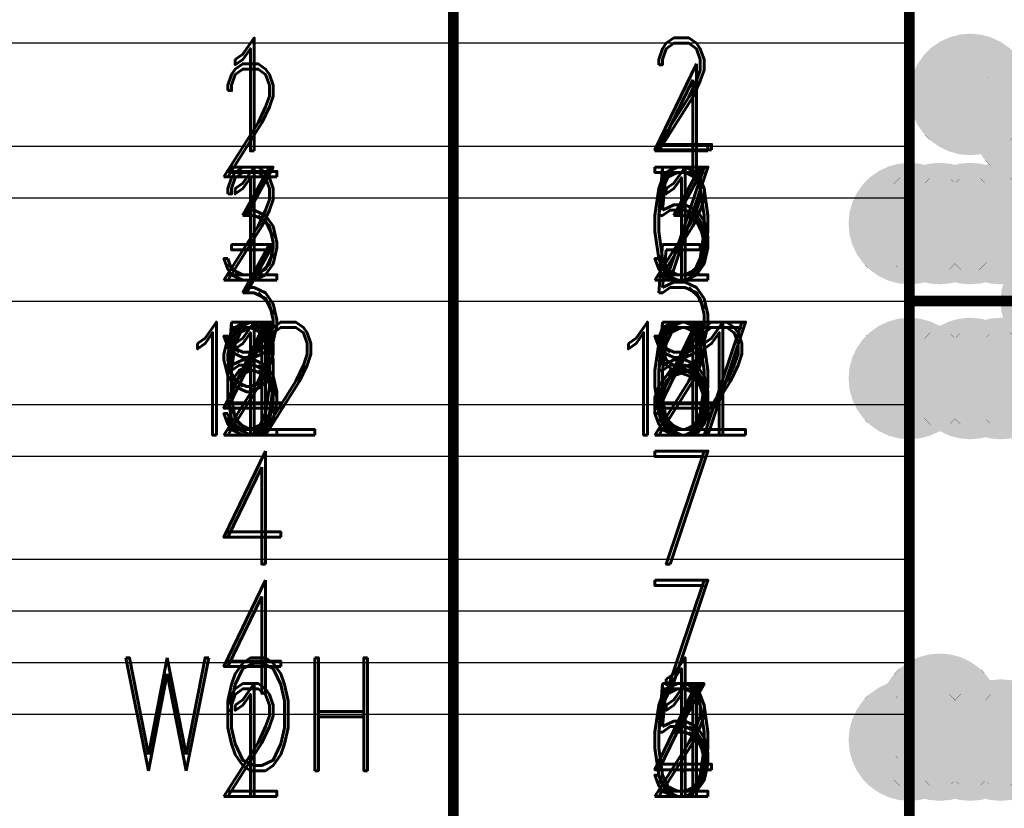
# Model space of a CAD drawing. Extents: x -2 to 113, y -136 to 16.
# Tile 396 of 541: x 73.53 to 83.05, y -55.55 to -47.91. Entities that reach past the tile are written whole.
import ezdxf
from ezdxf.enums import TextEntityAlignment as Align

# ---------------------------------------------------------------- set-up
doc = ezdxf.new("R2010")
doc.units = 0
doc.header["$MEASUREMENT"] = 0
doc.linetypes.add('SOLID', pattern=[0])
doc.layers.get('0').update_dxf_attribs({"linetype": 'SOLID'})
for name, color, linetype in [('1', 7, 'SOLID'), ('10', 7, 'SOLID'), ('11', 7, 'SOLID'), ('12', 7, 'SOLID'), ('13', 7, 'SOLID'), ('14', 7, 'SOLID'), ('15', 7, 'SOLID'), ('16', 7, 'SOLID'), ('17', 7, 'SOLID'), ('18', 7, 'SOLID'), ('19', 7, 'SOLID'), ('2', 7, 'SOLID'), ('20', 7, 'SOLID'), ('21', 7, 'SOLID'), ('22', 7, 'SOLID'), ('23', 7, 'SOLID'), ('24', 7, 'SOLID'), ('25', 7, 'SOLID'), ('26', 7, 'SOLID'), ('27', 7, 'SOLID'), ('28', 7, 'SOLID'), ('29', 7, 'SOLID'), ('3', 7, 'SOLID'), ('30', 7, 'SOLID'), ('31', 7, 'SOLID'), ('32', 7, 'SOLID'), ('33', 7, 'SOLID'), ('34', 7, 'SOLID'), ('35', 7, 'SOLID'), ('36', 7, 'SOLID'), ('37', 7, 'SOLID'), ('38', 7, 'SOLID'), ('39', 7, 'SOLID'), ('4', 7, 'SOLID'), ('40', 7, 'SOLID'), ('41', 7, 'SOLID'), ('42', 7, 'SOLID'), ('43', 7, 'SOLID'), ('44', 7, 'SOLID'), ('45', 7, 'SOLID'), ('46', 7, 'SOLID'), ('47', 7, 'SOLID'), ('48', 7, 'SOLID'), ('49', 7, 'SOLID'), ('5', 7, 'SOLID'), ('50', 7, 'SOLID'), ('51', 7, 'SOLID'), ('52', 7, 'SOLID'), ('53', 7, 'SOLID'), ('54', 7, 'SOLID'), ('55', 7, 'SOLID'), ('56', 7, 'SOLID'), ('57', 7, 'SOLID'), ('58', 7, 'SOLID'), ('59', 7, 'SOLID'), ('6', 7, 'SOLID'), ('60', 7, 'SOLID'), ('61', 7, 'SOLID'), ('62', 7, 'SOLID'), ('63', 7, 'SOLID'), ('64', 7, 'SOLID'), ('65', 7, 'SOLID'), ('66', 7, 'SOLID'), ('67', 7, 'SOLID'), ('68', 7, 'SOLID'), ('7', 7, 'SOLID'), ('8', 7, 'SOLID'), ('9', 7, 'SOLID')]:
    doc.layers.add(name, color=color, linetype=linetype)
doc.styles.add('ROMAND', font='romand', dxfattribs={"height": 1})

# ---------------------------------------------------------------- blocks, each defined once
blk = doc.blocks.new('DMK_1')
at = {"color": 7}
for points in [[(-8.7, 49.25), (-25, 43.3), (-8.7, 49.25), (-43.3, 25)], [(25, 43.3), (-8.7, 49.25), (25, 43.3), (-43.3, 25)], [(-8.7, 49.25), (-17.1, 47), (-8.7, 49.25), (-25, 43.3)], [(8.7, 49.25), (0, 50), (8.7, 49.25), (-8.7, 49.25)], [(25, 43.3), (8.7, 49.25), (25, 43.3), (-8.7, 49.25)], [(25, 43.3), (17.1, 47), (25, 43.3), (8.7, 49.25)], [(-25, 43.3), (-38.3, 32.15), (-25, 43.3), (-43.3, 25)], [(25, -43.3), (25, 43.3), (25, -43.3), (-43.3, 25)], [(-25, 43.3), (-32.15, 38.3), (-25, 43.3), (-38.3, 32.15)], [(43.3, 25), (32.15, 38.3), (43.3, 25), (25, 43.3)], [(49.25, 8.7), (43.3, 25), (49.25, 8.7), (25, 43.3)], [(25, -43.3), (49.25, 8.7), (25, -43.3), (25, 43.3)], [(-32.15, 38.3), (-35.35, 35.35), (-32.15, 38.3), (-38.3, 32.15)], [(38.3, 32.15), (35.35, 35.35), (38.3, 32.15), (32.15, 38.3)], [(43.3, 25), (38.3, 32.15), (43.3, 25), (32.15, 38.3)], [(-43.3, 25), (-47, 17.1), (-43.3, 25), (-49.25, 8.7)], [(-43.3, 25), (-49.25, 8.7), (-43.3, 25), (-49.25, -8.7)], [(-43.3, 25), (-49.25, -8.7), (-43.3, 25), (-25, -43.3)], [(-25, -43.3), (25, -43.3), (-25, -43.3), (-43.3, 25)], [(49.25, 8.7), (47, 17.1), (49.25, 8.7), (43.3, 25)], [(-49.25, 8.7), (-50, 0), (-49.25, 8.7), (-49.25, -8.7)], [(25, -43.3), (43.3, -25), (25, -43.3), (49.25, 8.7)], [(43.3, -25), (49.25, -8.7), (43.3, -25), (49.25, 8.7)], [(49.25, -8.7), (50, 0), (49.25, -8.7), (49.25, 8.7)], [(-49.25, -8.7), (-47, -17.1), (-49.25, -8.7), (-43.3, -25)], [(-49.25, -8.7), (-43.3, -25), (-49.25, -8.7), (-25, -43.3)], [(43.3, -25), (47, -17.1), (43.3, -25), (49.25, -8.7)], [(-43.3, -25), (-38.3, -32.15), (-43.3, -25), (-32.15, -38.3)], [(-43.3, -25), (-32.15, -38.3), (-43.3, -25), (-25, -43.3)], [(-38.3, -32.15), (-35.35, -35.35), (-38.3, -32.15), (-32.15, -38.3)], [(25, -43.3), (38.3, -32.15), (25, -43.3), (43.3, -25)], [(25, -43.3), (32.15, -38.3), (25, -43.3), (38.3, -32.15)], [(32.15, -38.3), (35.35, -35.35), (32.15, -38.3), (38.3, -32.15)], [(-25, -43.3), (-17.1, -47), (-25, -43.3), (-8.7, -49.25)], [(-25, -43.3), (-8.7, -49.25), (-25, -43.3), (25, -43.3)], [(-8.7, -49.25), (8.7, -49.25), (-8.7, -49.25), (25, -43.3)], [(8.7, -49.25), (17.1, -47), (8.7, -49.25), (25, -43.3)], [(-8.7, -49.25), (0, -50), (-8.7, -49.25), (8.7, -49.25)]]:
    blk.add_solid(points, dxfattribs=at)

msp = doc.modelspace()

# ---------------------------------------------------------------- linework, layer by layer
at = {"color": 7, "linetype": 'SOLID', "const_width": 0.1029}
for points in [[(77.7237, -13.1385), (77.7237, -125.6385)], [(82.1354, -13.1385), (82.1354, -125.6385)], [(82.1354, -50.6385), (111.5472, -50.6385)]]:
    msp.add_lwpolyline(points, dxfattribs=at)
at = {"color": 7, "linetype": 'SOLID'}
for points in [[(60.0766, -50.6385), (82.1354, -50.6385)], [(60.0766, -52.1385), (82.1354, -52.1385)]]:
    msp.add_lwpolyline(points, dxfattribs=at)
at = {"layer": '1', "color": 7, "linetype": 'SOLID', "const_width": 0.1029}
for points in [[(77.7237, -13.1385), (77.7237, -125.6385)], [(82.1354, -13.1385), (82.1354, -125.6385)], [(82.1354, -50.6385), (111.5472, -50.6385)]]:
    msp.add_lwpolyline(points, dxfattribs=at)
at = {"layer": '1', "color": 7, "linetype": 'SOLID'}
for points in [[(60.0766, -50.6385), (82.1354, -50.6385)], [(60.0766, -52.1385), (82.1354, -52.1385)]]:
    msp.add_lwpolyline(points, dxfattribs=at)
at = {"layer": '10', "color": 7, "linetype": 'SOLID', "const_width": 0.1029}
for points in [[(77.7237, -13.1385), (77.7237, -125.6385)], [(82.1354, -13.1385), (82.1354, -125.6385)], [(82.1354, -50.6385), (111.5472, -50.6385)]]:
    msp.add_lwpolyline(points, dxfattribs=at)
at = {"layer": '10', "color": 7, "linetype": 'SOLID'}
for points in [[(60.0766, -50.6385), (82.1354, -50.6385)], [(60.0766, -52.1385), (82.1354, -52.1385)]]:
    msp.add_lwpolyline(points, dxfattribs=at)
at = {"layer": '11', "color": 7, "linetype": 'SOLID', "const_width": 0.1029}
for points in [[(77.7237, -13.1385), (77.7237, -125.6385)], [(82.1354, -13.1385), (82.1354, -125.6385)], [(82.1354, -50.6385), (111.5472, -50.6385)]]:
    msp.add_lwpolyline(points, dxfattribs=at)
at = {"layer": '12', "color": 7, "linetype": 'SOLID', "const_width": 0.1029}
for points in [[(77.7237, -13.1385), (77.7237, -125.6385)], [(82.1354, -13.1385), (82.1354, -125.6385)], [(82.1354, -50.6385), (111.5472, -50.6385)]]:
    msp.add_lwpolyline(points, dxfattribs=at)
at = {"layer": '12', "color": 7, "linetype": 'SOLID'}
for points in [[(60.0766, -49.1385), (82.1354, -49.1385)], [(60.0766, -50.6385), (82.1354, -50.6385)], [(60.0766, -54.1385), (82.1354, -54.1385)]]:
    msp.add_lwpolyline(points, dxfattribs=at)
at = {"layer": '13', "color": 7, "linetype": 'SOLID', "const_width": 0.1029}
for points in [[(77.7237, -13.1385), (77.7237, -125.6385)], [(82.1354, -13.1385), (82.1354, -125.6385)], [(82.1354, -50.6385), (111.5472, -50.6385)]]:
    msp.add_lwpolyline(points, dxfattribs=at)
at = {"layer": '14', "color": 7, "linetype": 'SOLID', "const_width": 0.1029}
for points in [[(77.7237, -13.1385), (77.7237, -125.6385)], [(82.1354, -13.1385), (82.1354, -125.6385)], [(82.1354, -50.6385), (111.5472, -50.6385)]]:
    msp.add_lwpolyline(points, dxfattribs=at)
at = {"layer": '14', "color": 7, "linetype": 'SOLID'}
for points in [[(60.0766, -49.1385), (82.1354, -49.1385)], [(60.0766, -50.6385), (82.1354, -50.6385)], [(60.0766, -54.1385), (82.1354, -54.1385)]]:
    msp.add_lwpolyline(points, dxfattribs=at)
at = {"layer": '15', "color": 7, "linetype": 'SOLID', "const_width": 0.1029}
for points in [[(77.7237, -13.1385), (77.7237, -125.6385)], [(82.1354, -13.1385), (82.1354, -125.6385)], [(82.1354, -50.6385), (111.5472, -50.6385)]]:
    msp.add_lwpolyline(points, dxfattribs=at)
at = {"layer": '16', "color": 7, "linetype": 'SOLID', "const_width": 0.1029}
for points in [[(77.7237, -13.1385), (77.7237, -125.6385)], [(82.1354, -13.1385), (82.1354, -125.6385)], [(82.1354, -50.6385), (111.5472, -50.6385)]]:
    msp.add_lwpolyline(points, dxfattribs=at)
at = {"layer": '16', "color": 7, "linetype": 'SOLID'}
for points in [[(60.0766, -49.6385), (82.1354, -49.6385)], [(60.0766, -49.6385), (82.1354, -49.6385)], [(60.0766, -51.6385), (82.1354, -51.6385)], [(60.0766, -51.6385), (82.1354, -51.6385)], [(60.0766, -53.6385), (82.1354, -53.6385)], [(60.0766, -53.6385), (82.1354, -53.6385)]]:
    msp.add_lwpolyline(points, dxfattribs=at)
at = {"layer": '17', "color": 7, "linetype": 'SOLID', "const_width": 0.1029}
for points in [[(77.7237, -13.1385), (77.7237, -125.6385)], [(82.1354, -13.1385), (82.1354, -125.6385)], [(82.1354, -50.6385), (111.5472, -50.6385)]]:
    msp.add_lwpolyline(points, dxfattribs=at)
at = {"layer": '18', "color": 7, "linetype": 'SOLID', "const_width": 0.1029}
for points in [[(77.7237, -13.1385), (77.7237, -125.6385)], [(82.1354, -13.1385), (82.1354, -125.6385)], [(82.1354, -50.6385), (111.5472, -50.6385)]]:
    msp.add_lwpolyline(points, dxfattribs=at)
at = {"layer": '18', "color": 7, "linetype": 'SOLID'}
for points in [[(60.0766, -50.6385), (82.1354, -50.6385)], [(60.0766, -52.1385), (82.1354, -52.1385)]]:
    msp.add_lwpolyline(points, dxfattribs=at)
at = {"layer": '19', "color": 7, "linetype": 'SOLID', "const_width": 0.1029}
for points in [[(77.7237, -13.1385), (77.7237, -125.6385)], [(82.1354, -13.1385), (82.1354, -125.6385)], [(82.1354, -50.6385), (111.5472, -50.6385)]]:
    msp.add_lwpolyline(points, dxfattribs=at)
at = {"layer": '2', "color": 7, "linetype": 'SOLID', "const_width": 0.1029}
for points in [[(77.7237, -13.1385), (77.7237, -125.6385)], [(82.1354, -13.1385), (82.1354, -125.6385)], [(82.1354, -50.6385), (111.5472, -50.6385)]]:
    msp.add_lwpolyline(points, dxfattribs=at)
at = {"layer": '2', "color": 7, "linetype": 'SOLID'}
for points in [[(60.0766, -49.1385), (82.1354, -49.1385)], [(60.0766, -50.6385), (82.1354, -50.6385)], [(60.0766, -54.1385), (82.1354, -54.1385)]]:
    msp.add_lwpolyline(points, dxfattribs=at)
at = {"layer": '20', "color": 7, "linetype": 'SOLID', "const_width": 0.1029}
for points in [[(77.7237, -13.1385), (77.7237, -125.6385)], [(82.1354, -13.1385), (82.1354, -125.6385)], [(82.1354, -50.6385), (111.5472, -50.6385)]]:
    msp.add_lwpolyline(points, dxfattribs=at)
at = {"layer": '20', "color": 7, "linetype": 'SOLID'}
for points in [[(60.0766, -49.1385), (82.1354, -49.1385)], [(60.0766, -50.6385), (82.1354, -50.6385)], [(60.0766, -54.1385), (82.1354, -54.1385)]]:
    msp.add_lwpolyline(points, dxfattribs=at)
at = {"layer": '21', "color": 7, "linetype": 'SOLID', "const_width": 0.1029}
for points in [[(77.7237, -13.1385), (77.7237, -125.6385)], [(82.1354, -13.1385), (82.1354, -125.6385)], [(82.1354, -50.6385), (111.5472, -50.6385)]]:
    msp.add_lwpolyline(points, dxfattribs=at)
at = {"layer": '22', "color": 7, "linetype": 'SOLID', "const_width": 0.1029}
for points in [[(77.7237, -13.1385), (77.7237, -125.6385)], [(82.1354, -13.1385), (82.1354, -125.6385)], [(82.1354, -50.6385), (111.5472, -50.6385)]]:
    msp.add_lwpolyline(points, dxfattribs=at)
at = {"layer": '22', "color": 7, "linetype": 'SOLID'}
for points in [[(60.0766, -50.6385), (82.1354, -50.6385)], [(60.0766, -52.1385), (82.1354, -52.1385)]]:
    msp.add_lwpolyline(points, dxfattribs=at)
at = {"layer": '23', "color": 7, "linetype": 'SOLID', "const_width": 0.1029}
for points in [[(77.7237, -13.1385), (77.7237, -125.6385)], [(82.1354, -13.1385), (82.1354, -125.6385)], [(82.1354, -50.6385), (111.5472, -50.6385)]]:
    msp.add_lwpolyline(points, dxfattribs=at)
at = {"layer": '24', "color": 7, "linetype": 'SOLID', "const_width": 0.1029}
for points in [[(77.7237, -13.1385), (77.7237, -125.6385)], [(82.1354, -13.1385), (82.1354, -125.6385)], [(82.1354, -50.6385), (111.5472, -50.6385)]]:
    msp.add_lwpolyline(points, dxfattribs=at)
at = {"layer": '24', "color": 7, "linetype": 'SOLID'}
for points in [[(60.0766, -50.6385), (82.1354, -50.6385)], [(60.0766, -52.1385), (82.1354, -52.1385)]]:
    msp.add_lwpolyline(points, dxfattribs=at)
at = {"layer": '25', "color": 7, "linetype": 'SOLID', "const_width": 0.1029}
for points in [[(77.7237, -13.1385), (77.7237, -125.6385)], [(82.1354, -13.1385), (82.1354, -125.6385)], [(82.1354, -50.6385), (111.5472, -50.6385)]]:
    msp.add_lwpolyline(points, dxfattribs=at)
at = {"layer": '26', "color": 7, "linetype": 'SOLID', "const_width": 0.1029}
for points in [[(77.7237, -13.1385), (77.7237, -125.6385)], [(82.1354, -13.1385), (82.1354, -125.6385)], [(82.1354, -50.6385), (111.5472, -50.6385)]]:
    msp.add_lwpolyline(points, dxfattribs=at)
at = {"layer": '26', "color": 7, "linetype": 'SOLID'}
for points in [[(60.0766, -49.1385), (82.1354, -49.1385)], [(60.0766, -50.6385), (82.1354, -50.6385)], [(60.0766, -54.1385), (82.1354, -54.1385)]]:
    msp.add_lwpolyline(points, dxfattribs=at)
at = {"layer": '27', "color": 7, "linetype": 'SOLID', "const_width": 0.1029}
for points in [[(77.7237, -13.1385), (77.7237, -125.6385)], [(82.1354, -13.1385), (82.1354, -125.6385)], [(82.1354, -50.6385), (111.5472, -50.6385)]]:
    msp.add_lwpolyline(points, dxfattribs=at)
at = {"layer": '27', "color": 7, "linetype": 'SOLID'}
for points in [[(60.0766, -48.1385), (82.1354, -48.1385)], [(60.0766, -49.6385), (82.1354, -49.6385)], [(60.0766, -53.1385), (82.1354, -53.1385)], [(60.0766, -54.6385), (82.1354, -54.6385)]]:
    msp.add_lwpolyline(points, dxfattribs=at)
at = {"layer": '28', "color": 7, "linetype": 'SOLID', "const_width": 0.1029}
for points in [[(77.7237, -13.1385), (77.7237, -125.6385)], [(82.1354, -13.1385), (82.1354, -125.6385)], [(82.1354, -50.6385), (111.5472, -50.6385)]]:
    msp.add_lwpolyline(points, dxfattribs=at)
at = {"layer": '29', "color": 7, "linetype": 'SOLID', "const_width": 0.1029}
for points in [[(77.7237, -13.1385), (77.7237, -125.6385)], [(82.1354, -13.1385), (82.1354, -125.6385)], [(82.1354, -50.6385), (111.5472, -50.6385)]]:
    msp.add_lwpolyline(points, dxfattribs=at)
at = {"layer": '29', "color": 7, "linetype": 'SOLID'}
for points in [[(60.0766, -49.1385), (82.1354, -49.1385)], [(60.0766, -50.6385), (82.1354, -50.6385)], [(60.0766, -54.1385), (82.1354, -54.1385)]]:
    msp.add_lwpolyline(points, dxfattribs=at)
at = {"layer": '3', "color": 7, "linetype": 'SOLID', "const_width": 0.1029}
for points in [[(77.7237, -13.1385), (77.7237, -125.6385)], [(82.1354, -13.1385), (82.1354, -125.6385)], [(82.1354, -50.6385), (111.5472, -50.6385)]]:
    msp.add_lwpolyline(points, dxfattribs=at)
at = {"layer": '30', "color": 7, "linetype": 'SOLID', "const_width": 0.1029}
for points in [[(77.7237, -13.1385), (77.7237, -125.6385)], [(82.1354, -13.1385), (82.1354, -125.6385)], [(82.1354, -50.6385), (111.5472, -50.6385)]]:
    msp.add_lwpolyline(points, dxfattribs=at)
at = {"layer": '30', "color": 7, "linetype": 'SOLID'}
for points in [[(60.0766, -50.6385), (82.1354, -50.6385)], [(60.0766, -52.1385), (82.1354, -52.1385)]]:
    msp.add_lwpolyline(points, dxfattribs=at)
at = {"layer": '31', "color": 7, "linetype": 'SOLID', "const_width": 0.1029}
for points in [[(77.7237, -13.1385), (77.7237, -125.6385)], [(82.1354, -13.1385), (82.1354, -125.6385)], [(82.1354, -50.6385), (111.5472, -50.6385)]]:
    msp.add_lwpolyline(points, dxfattribs=at)
at = {"layer": '32', "color": 7, "linetype": 'SOLID', "const_width": 0.1029}
for points in [[(77.7237, -13.1385), (77.7237, -125.6385)], [(82.1354, -13.1385), (82.1354, -125.6385)], [(82.1354, -50.6385), (111.5472, -50.6385)]]:
    msp.add_lwpolyline(points, dxfattribs=at)
at = {"layer": '33', "color": 7, "linetype": 'SOLID', "const_width": 0.1029}
for points in [[(77.7237, -13.1385), (77.7237, -125.6385)], [(82.1354, -13.1385), (82.1354, -125.6385)], [(82.1354, -50.6385), (111.5472, -50.6385)]]:
    msp.add_lwpolyline(points, dxfattribs=at)
at = {"layer": '34', "color": 7, "linetype": 'SOLID', "const_width": 0.1029}
for points in [[(77.7237, -13.1385), (77.7237, -125.6385)], [(82.1354, -13.1385), (82.1354, -125.6385)], [(82.1354, -50.6385), (111.5472, -50.6385)]]:
    msp.add_lwpolyline(points, dxfattribs=at)
at = {"layer": '35', "color": 7, "linetype": 'SOLID', "const_width": 0.1029}
for points in [[(77.7237, -13.1385), (77.7237, -125.6385)], [(82.1354, -13.1385), (82.1354, -125.6385)], [(82.1354, -50.6385), (111.5472, -50.6385)]]:
    msp.add_lwpolyline(points, dxfattribs=at)
at = {"layer": '36', "color": 7, "linetype": 'SOLID', "const_width": 0.1029}
for points in [[(77.7237, -13.1385), (77.7237, -125.6385)], [(82.1354, -13.1385), (82.1354, -125.6385)], [(82.1354, -50.6385), (111.5472, -50.6385)]]:
    msp.add_lwpolyline(points, dxfattribs=at)
at = {"layer": '37', "color": 7, "linetype": 'SOLID', "const_width": 0.1029}
for points in [[(77.7237, -13.1385), (77.7237, -125.6385)], [(82.1354, -13.1385), (82.1354, -125.6385)], [(82.1354, -50.6385), (111.5472, -50.6385)]]:
    msp.add_lwpolyline(points, dxfattribs=at)
at = {"layer": '38', "color": 7, "linetype": 'SOLID', "const_width": 0.1029}
for points in [[(77.7237, -13.1385), (77.7237, -125.6385)], [(82.1354, -13.1385), (82.1354, -125.6385)], [(82.1354, -50.6385), (111.5472, -50.6385)]]:
    msp.add_lwpolyline(points, dxfattribs=at)
at = {"layer": '39', "color": 7, "linetype": 'SOLID', "const_width": 0.1029}
for points in [[(77.7237, -13.1385), (77.7237, -125.6385)], [(82.1354, -13.1385), (82.1354, -125.6385)], [(82.1354, -50.6385), (111.5472, -50.6385)]]:
    msp.add_lwpolyline(points, dxfattribs=at)
at = {"layer": '39', "color": 7, "linetype": 'SOLID'}
for points in [[(60.0766, -50.6385), (82.1354, -50.6385)], [(60.0766, -52.1385), (82.1354, -52.1385)]]:
    msp.add_lwpolyline(points, dxfattribs=at)
at = {"layer": '4', "color": 7, "linetype": 'SOLID', "const_width": 0.1029}
for points in [[(77.7237, -13.1385), (77.7237, -125.6385)], [(82.1354, -13.1385), (82.1354, -125.6385)], [(82.1354, -50.6385), (111.5472, -50.6385)]]:
    msp.add_lwpolyline(points, dxfattribs=at)
at = {"layer": '4', "color": 7, "linetype": 'SOLID'}
for points in [[(60.0766, -49.1385), (82.1354, -49.1385)], [(60.0766, -50.6385), (82.1354, -50.6385)], [(60.0766, -54.1385), (82.1354, -54.1385)]]:
    msp.add_lwpolyline(points, dxfattribs=at)
at = {"layer": '40', "color": 7, "linetype": 'SOLID', "const_width": 0.1029}
for points in [[(77.7237, -13.1385), (77.7237, -125.6385)], [(82.1354, -13.1385), (82.1354, -125.6385)], [(82.1354, -50.6385), (111.5472, -50.6385)]]:
    msp.add_lwpolyline(points, dxfattribs=at)
at = {"layer": '41', "color": 7, "linetype": 'SOLID', "const_width": 0.1029}
for points in [[(77.7237, -13.1385), (77.7237, -125.6385)], [(82.1354, -13.1385), (82.1354, -125.6385)], [(82.1354, -50.6385), (111.5472, -50.6385)]]:
    msp.add_lwpolyline(points, dxfattribs=at)
at = {"layer": '41', "color": 7, "linetype": 'SOLID'}
for points in [[(60.0766, -50.6385), (82.1354, -50.6385)], [(60.0766, -52.1385), (82.1354, -52.1385)]]:
    msp.add_lwpolyline(points, dxfattribs=at)
at = {"layer": '42', "color": 7, "linetype": 'SOLID', "const_width": 0.1029}
for points in [[(77.7237, -13.1385), (77.7237, -125.6385)], [(82.1354, -13.1385), (82.1354, -125.6385)], [(82.1354, -50.6385), (111.5472, -50.6385)]]:
    msp.add_lwpolyline(points, dxfattribs=at)
at = {"layer": '43', "color": 7, "linetype": 'SOLID', "const_width": 0.1029}
for points in [[(77.7237, -13.1385), (77.7237, -125.6385)], [(82.1354, -13.1385), (82.1354, -125.6385)], [(82.1354, -50.6385), (111.5472, -50.6385)]]:
    msp.add_lwpolyline(points, dxfattribs=at)
at = {"layer": '43', "color": 7, "linetype": 'SOLID'}
for points in [[(60.0766, -50.6385), (82.1354, -50.6385)], [(60.0766, -52.1385), (82.1354, -52.1385)]]:
    msp.add_lwpolyline(points, dxfattribs=at)
at = {"layer": '44', "color": 7, "linetype": 'SOLID', "const_width": 0.1029}
for points in [[(77.7237, -13.1385), (77.7237, -125.6385)], [(82.1354, -13.1385), (82.1354, -125.6385)], [(82.1354, -50.6385), (111.5472, -50.6385)]]:
    msp.add_lwpolyline(points, dxfattribs=at)
at = {"layer": '45', "color": 7, "linetype": 'SOLID', "const_width": 0.1029}
for points in [[(77.7237, -13.1385), (77.7237, -125.6385)], [(82.1354, -13.1385), (82.1354, -125.6385)], [(82.1354, -50.6385), (111.5472, -50.6385)]]:
    msp.add_lwpolyline(points, dxfattribs=at)
at = {"layer": '45', "color": 7, "linetype": 'SOLID'}
for points in [[(60.0766, -49.1385), (82.1354, -49.1385)], [(60.0766, -50.6385), (82.1354, -50.6385)], [(60.0766, -54.1385), (82.1354, -54.1385)]]:
    msp.add_lwpolyline(points, dxfattribs=at)
at = {"layer": '46', "color": 7, "linetype": 'SOLID', "const_width": 0.1029}
for points in [[(77.7237, -13.1385), (77.7237, -125.6385)], [(82.1354, -13.1385), (82.1354, -125.6385)], [(82.1354, -50.6385), (111.5472, -50.6385)]]:
    msp.add_lwpolyline(points, dxfattribs=at)
at = {"layer": '46', "color": 7, "linetype": 'SOLID'}
for points in [[(60.0766, -49.1385), (82.1354, -49.1385)], [(60.0766, -50.6385), (82.1354, -50.6385)], [(60.0766, -54.1385), (82.1354, -54.1385)]]:
    msp.add_lwpolyline(points, dxfattribs=at)
at = {"layer": '47', "color": 7, "linetype": 'SOLID', "const_width": 0.1029}
for points in [[(77.7237, -13.1385), (77.7237, -125.6385)], [(82.1354, -13.1385), (82.1354, -125.6385)], [(82.1354, -50.6385), (111.5472, -50.6385)]]:
    msp.add_lwpolyline(points, dxfattribs=at)
at = {"layer": '47', "color": 7, "linetype": 'SOLID'}
for points in [[(60.0766, -50.6385), (82.1354, -50.6385)], [(60.0766, -52.1385), (82.1354, -52.1385)]]:
    msp.add_lwpolyline(points, dxfattribs=at)
at = {"layer": '48', "color": 7, "linetype": 'SOLID', "const_width": 0.1029}
for points in [[(77.7237, -13.1385), (77.7237, -125.6385)], [(82.1354, -13.1385), (82.1354, -125.6385)], [(82.1354, -50.6385), (111.5472, -50.6385)]]:
    msp.add_lwpolyline(points, dxfattribs=at)
at = {"layer": '48', "color": 7, "linetype": 'SOLID'}
for points in [[(60.0766, -50.6385), (82.1354, -50.6385)], [(60.0766, -52.1385), (82.1354, -52.1385)]]:
    msp.add_lwpolyline(points, dxfattribs=at)
at = {"layer": '49', "color": 7, "linetype": 'SOLID', "const_width": 0.1029}
for points in [[(77.7237, -13.1385), (77.7237, -125.6385)], [(82.1354, -13.1385), (82.1354, -125.6385)], [(82.1354, -50.6385), (111.5472, -50.6385)]]:
    msp.add_lwpolyline(points, dxfattribs=at)
at = {"layer": '49', "color": 7, "linetype": 'SOLID'}
for points in [[(60.0766, -50.6385), (82.1354, -50.6385)], [(60.0766, -52.1385), (82.1354, -52.1385)]]:
    msp.add_lwpolyline(points, dxfattribs=at)
at = {"layer": '5', "color": 7, "linetype": 'SOLID', "const_width": 0.1029}
for points in [[(77.7237, -13.1385), (77.7237, -125.6385)], [(82.1354, -13.1385), (82.1354, -125.6385)], [(82.1354, -50.6385), (111.5472, -50.6385)]]:
    msp.add_lwpolyline(points, dxfattribs=at)
at = {"layer": '50', "color": 7, "linetype": 'SOLID', "const_width": 0.1029}
for points in [[(77.7237, -13.1385), (77.7237, -125.6385)], [(82.1354, -13.1385), (82.1354, -125.6385)], [(82.1354, -50.6385), (111.5472, -50.6385)]]:
    msp.add_lwpolyline(points, dxfattribs=at)
at = {"layer": '50', "color": 7, "linetype": 'SOLID'}
for points in [[(60.0766, -49.1385), (82.1354, -49.1385)], [(60.0766, -50.6385), (82.1354, -50.6385)], [(60.0766, -54.1385), (82.1354, -54.1385)]]:
    msp.add_lwpolyline(points, dxfattribs=at)
at = {"layer": '51', "color": 7, "linetype": 'SOLID', "const_width": 0.1029}
for points in [[(77.7237, -13.1385), (77.7237, -125.6385)], [(82.1354, -13.1385), (82.1354, -125.6385)], [(82.1354, -50.6385), (111.5472, -50.6385)]]:
    msp.add_lwpolyline(points, dxfattribs=at)
at = {"layer": '52', "color": 7, "linetype": 'SOLID', "const_width": 0.1029}
for points in [[(77.7237, -13.1385), (77.7237, -125.6385)], [(82.1354, -13.1385), (82.1354, -125.6385)], [(82.1354, -50.6385), (111.5472, -50.6385)]]:
    msp.add_lwpolyline(points, dxfattribs=at)
at = {"layer": '52', "color": 7, "linetype": 'SOLID'}
for points in [[(60.0766, -50.6385), (82.1354, -50.6385)], [(60.0766, -52.1385), (82.1354, -52.1385)]]:
    msp.add_lwpolyline(points, dxfattribs=at)
at = {"layer": '53', "color": 7, "linetype": 'SOLID', "const_width": 0.1029}
for points in [[(77.7237, -13.1385), (77.7237, -125.6385)], [(82.1354, -13.1385), (82.1354, -125.6385)], [(82.1354, -50.6385), (111.5472, -50.6385)]]:
    msp.add_lwpolyline(points, dxfattribs=at)
at = {"layer": '54', "color": 7, "linetype": 'SOLID', "const_width": 0.1029}
for points in [[(77.7237, -13.1385), (77.7237, -125.6385)], [(82.1354, -13.1385), (82.1354, -125.6385)], [(82.1354, -50.6385), (111.5472, -50.6385)]]:
    msp.add_lwpolyline(points, dxfattribs=at)
at = {"layer": '54', "color": 7, "linetype": 'SOLID'}
for points in [[(60.0766, -49.1385), (82.1354, -49.1385)], [(60.0766, -50.6385), (82.1354, -50.6385)], [(60.0766, -54.1385), (82.1354, -54.1385)]]:
    msp.add_lwpolyline(points, dxfattribs=at)
at = {"layer": '55', "color": 7, "linetype": 'SOLID', "const_width": 0.1029}
for points in [[(77.7237, -13.1385), (77.7237, -125.6385)], [(82.1354, -13.1385), (82.1354, -125.6385)], [(82.1354, -50.6385), (111.5472, -50.6385)]]:
    msp.add_lwpolyline(points, dxfattribs=at)
at = {"layer": '56', "color": 7, "linetype": 'SOLID', "const_width": 0.1029}
for points in [[(77.7237, -13.1385), (77.7237, -125.6385)], [(82.1354, -13.1385), (82.1354, -125.6385)], [(82.1354, -50.6385), (111.5472, -50.6385)]]:
    msp.add_lwpolyline(points, dxfattribs=at)
at = {"layer": '56', "color": 7, "linetype": 'SOLID'}
for points in [[(60.0766, -50.6385), (82.1354, -50.6385)], [(60.0766, -52.1385), (82.1354, -52.1385)]]:
    msp.add_lwpolyline(points, dxfattribs=at)
at = {"layer": '57', "color": 7, "linetype": 'SOLID', "const_width": 0.1029}
for points in [[(77.7237, -13.1385), (77.7237, -125.6385)], [(82.1354, -13.1385), (82.1354, -125.6385)], [(82.1354, -50.6385), (111.5472, -50.6385)]]:
    msp.add_lwpolyline(points, dxfattribs=at)
at = {"layer": '57', "color": 7, "linetype": 'SOLID'}
for points in [[(60.0766, -50.6385), (82.1354, -50.6385)], [(60.0766, -52.1385), (82.1354, -52.1385)]]:
    msp.add_lwpolyline(points, dxfattribs=at)
at = {"layer": '58', "color": 7, "linetype": 'SOLID', "const_width": 0.1029}
for points in [[(77.7237, -13.1385), (77.7237, -125.6385)], [(82.1354, -13.1385), (82.1354, -125.6385)], [(82.1354, -50.6385), (111.5472, -50.6385)]]:
    msp.add_lwpolyline(points, dxfattribs=at)
at = {"layer": '59', "color": 7, "linetype": 'SOLID', "const_width": 0.1029}
for points in [[(77.7237, -13.1385), (77.7237, -125.6385)], [(82.1354, -13.1385), (82.1354, -125.6385)], [(82.1354, -50.6385), (111.5472, -50.6385)]]:
    msp.add_lwpolyline(points, dxfattribs=at)
at = {"layer": '59', "color": 7, "linetype": 'SOLID'}
for points in [[(60.0766, -50.6385), (82.1354, -50.6385)], [(60.0766, -52.1385), (82.1354, -52.1385)]]:
    msp.add_lwpolyline(points, dxfattribs=at)
at = {"layer": '6', "color": 7, "linetype": 'SOLID', "const_width": 0.1029}
for points in [[(77.7237, -13.1385), (77.7237, -125.6385)], [(82.1354, -13.1385), (82.1354, -125.6385)], [(82.1354, -50.6385), (111.5472, -50.6385)]]:
    msp.add_lwpolyline(points, dxfattribs=at)
at = {"layer": '6', "color": 7, "linetype": 'SOLID'}
for points in [[(60.0766, -50.6385), (82.1354, -50.6385)], [(60.0766, -52.1385), (82.1354, -52.1385)]]:
    msp.add_lwpolyline(points, dxfattribs=at)
at = {"layer": '60', "color": 7, "linetype": 'SOLID', "const_width": 0.1029}
for points in [[(77.7237, -13.1385), (77.7237, -125.6385)], [(82.1354, -13.1385), (82.1354, -125.6385)], [(82.1354, -50.6385), (111.5472, -50.6385)]]:
    msp.add_lwpolyline(points, dxfattribs=at)
at = {"layer": '61', "color": 7, "linetype": 'SOLID', "const_width": 0.1029}
for points in [[(77.7237, -13.1385), (77.7237, -125.6385)], [(82.1354, -13.1385), (82.1354, -125.6385)], [(82.1354, -50.6385), (111.5472, -50.6385)]]:
    msp.add_lwpolyline(points, dxfattribs=at)
at = {"layer": '61', "color": 7, "linetype": 'SOLID'}
for points in [[(60.0766, -50.6385), (82.1354, -50.6385)], [(60.0766, -52.1385), (82.1354, -52.1385)]]:
    msp.add_lwpolyline(points, dxfattribs=at)
at = {"layer": '62', "color": 7, "linetype": 'SOLID', "const_width": 0.1029}
for points in [[(77.7237, -13.1385), (77.7237, -125.6385)], [(82.1354, -13.1385), (82.1354, -125.6385)], [(82.1354, -50.6385), (111.5472, -50.6385)]]:
    msp.add_lwpolyline(points, dxfattribs=at)
at = {"layer": '63', "color": 7, "linetype": 'SOLID', "const_width": 0.1029}
for points in [[(77.7237, -13.1385), (77.7237, -125.6385)], [(82.1354, -13.1385), (82.1354, -125.6385)], [(82.1354, -50.6385), (111.5472, -50.6385)]]:
    msp.add_lwpolyline(points, dxfattribs=at)
at = {"layer": '63', "color": 7, "linetype": 'SOLID'}
for points in [[(60.0766, -50.6385), (82.1354, -50.6385)], [(60.0766, -52.1385), (82.1354, -52.1385)]]:
    msp.add_lwpolyline(points, dxfattribs=at)
at = {"layer": '64', "color": 7, "linetype": 'SOLID', "const_width": 0.1029}
for points in [[(77.7237, -13.1385), (77.7237, -125.6385)], [(82.1354, -13.1385), (82.1354, -125.6385)], [(82.1354, -50.6385), (111.5472, -50.6385)]]:
    msp.add_lwpolyline(points, dxfattribs=at)
at = {"layer": '65', "color": 7, "linetype": 'SOLID', "const_width": 0.1029}
for points in [[(77.7237, -13.1385), (77.7237, -125.6385)], [(82.1354, -13.1385), (82.1354, -125.6385)], [(82.1354, -50.6385), (111.5472, -50.6385)]]:
    msp.add_lwpolyline(points, dxfattribs=at)
at = {"layer": '65', "color": 7, "linetype": 'SOLID'}
for points in [[(60.0766, -49.1385), (82.1354, -49.1385)], [(60.0766, -50.6385), (82.1354, -50.6385)], [(60.0766, -54.1385), (82.1354, -54.1385)]]:
    msp.add_lwpolyline(points, dxfattribs=at)
at = {"layer": '66', "color": 7, "linetype": 'SOLID', "const_width": 0.1029}
for points in [[(77.7237, -13.1385), (77.7237, -125.6385)], [(82.1354, -13.1385), (82.1354, -125.6385)], [(82.1354, -50.6385), (111.5472, -50.6385)]]:
    msp.add_lwpolyline(points, dxfattribs=at)
at = {"layer": '67', "color": 7, "linetype": 'SOLID', "const_width": 0.1029}
for points in [[(77.7237, -13.1385), (77.7237, -125.6385)], [(82.1354, -13.1385), (82.1354, -125.6385)], [(82.1354, -50.6385), (111.5472, -50.6385)]]:
    msp.add_lwpolyline(points, dxfattribs=at)
at = {"layer": '67', "color": 7, "linetype": 'SOLID'}
for points in [[(60.0766, -49.1385), (82.1354, -49.1385)], [(60.0766, -50.6385), (82.1354, -50.6385)], [(60.0766, -54.1385), (82.1354, -54.1385)]]:
    msp.add_lwpolyline(points, dxfattribs=at)
at = {"layer": '68', "color": 7, "linetype": 'SOLID', "const_width": 0.1029}
for points in [[(77.7237, -13.1385), (77.7237, -125.6385)], [(82.1354, -13.1385), (82.1354, -125.6385)], [(82.1354, -50.6385), (111.5472, -50.6385)]]:
    msp.add_lwpolyline(points, dxfattribs=at)
at = {"layer": '7', "color": 7, "linetype": 'SOLID', "const_width": 0.1029}
for points in [[(77.7237, -13.1385), (77.7237, -125.6385)], [(82.1354, -13.1385), (82.1354, -125.6385)], [(82.1354, -50.6385), (111.5472, -50.6385)]]:
    msp.add_lwpolyline(points, dxfattribs=at)
at = {"layer": '8', "color": 7, "linetype": 'SOLID', "const_width": 0.1029}
for points in [[(77.7237, -13.1385), (77.7237, -125.6385)], [(82.1354, -13.1385), (82.1354, -125.6385)], [(82.1354, -50.6385), (111.5472, -50.6385)]]:
    msp.add_lwpolyline(points, dxfattribs=at)
at = {"layer": '8', "color": 7, "linetype": 'SOLID'}
for points in [[(60.0766, -49.1385), (82.1354, -49.1385)], [(60.0766, -50.6385), (82.1354, -50.6385)], [(60.0766, -54.1385), (82.1354, -54.1385)]]:
    msp.add_lwpolyline(points, dxfattribs=at)
at = {"layer": '9', "color": 7, "linetype": 'SOLID', "const_width": 0.1029}
for points in [[(77.7237, -13.1385), (77.7237, -125.6385)], [(82.1354, -13.1385), (82.1354, -125.6385)], [(82.1354, -50.6385), (111.5472, -50.6385)]]:
    msp.add_lwpolyline(points, dxfattribs=at)

# ---------------------------------------------------------------- block references
at = {"xscale": 0.01176470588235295, "yscale": 0.01176470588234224, "zscale": 14.70588235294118}
msp.add_blockref('DMK_1', (82.7237, -51.3885), dxfattribs=at)
at = {"layer": '1', "xscale": 0.01176470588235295, "yscale": 0.01176470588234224, "zscale": 14.70588235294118}
msp.add_blockref('DMK_1', (83.3119, -51.3885), dxfattribs=at)
at = {"layer": '12', "xscale": 0.01176470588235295, "yscale": 0.01176470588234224, "zscale": 14.70588235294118}
for p in [(83.606, -49.8885), (83.606, -54.8885)]:
    msp.add_blockref('DMK_1', p, dxfattribs=at)
at = {"layer": '14', "xscale": 0.01176470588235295, "yscale": 0.01176470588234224, "zscale": 14.70588235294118}
for p in [(83.0178, -49.8885), (83.0178, -54.8885)]:
    msp.add_blockref('DMK_1', p, dxfattribs=at)
at = {"layer": '16', "xscale": 0.01176470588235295, "yscale": 0.01176470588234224, "zscale": 14.70588235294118}
for p in [(82.7237, -48.6385), (83.606, -50.6385), (82.4295, -54.6385)]:
    msp.add_blockref('DMK_1', p, dxfattribs=at)
at = {"layer": '2', "xscale": 0.01176470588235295, "yscale": 0.01176470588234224, "zscale": 14.70588235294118}
for p in [(83.0178, -49.8885), (83.0178, -54.8885)]:
    msp.add_blockref('DMK_1', p, dxfattribs=at)
at = {"layer": '20', "xscale": 0.01176470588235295, "yscale": 0.01176470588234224, "zscale": 14.70588235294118}
for p in [(82.7237, -49.8885), (83.0178, -54.8885)]:
    msp.add_blockref('DMK_1', p, dxfattribs=at)
at = {"layer": '22', "xscale": 0.01176470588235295, "yscale": 0.01176470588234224, "zscale": 14.70588235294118}
msp.add_blockref('DMK_1', (83.606, -51.3885), dxfattribs=at)
at = {"layer": '24', "xscale": 0.01176470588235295, "yscale": 0.01176470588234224, "zscale": 14.70588235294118}
msp.add_blockref('DMK_1', (82.1354, -51.3885), dxfattribs=at)
at = {"layer": '26', "xscale": 0.01176470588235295, "yscale": 0.01176470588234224, "zscale": 14.70588235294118}
for p in [(82.1354, -49.8885), (82.1354, -54.8885)]:
    msp.add_blockref('DMK_1', p, dxfattribs=at)
at = {"layer": '27', "xscale": 0.01176470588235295, "yscale": 0.01176470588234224, "zscale": 14.70588235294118}
msp.add_blockref('DMK_1', (83.3119, -48.8885), dxfattribs=at)
at = {"layer": '29', "xscale": 0.01176470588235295, "yscale": 0.01176470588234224, "zscale": 14.70588235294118}
for p in [(82.1354, -49.8885), (82.1354, -54.8885)]:
    msp.add_blockref('DMK_1', p, dxfattribs=at)
at = {"layer": '39', "xscale": 0.01176470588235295, "yscale": 0.01176470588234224, "zscale": 14.70588235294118}
msp.add_blockref('DMK_1', (82.7237, -51.3885), dxfattribs=at)
at = {"layer": '4', "xscale": 0.01176470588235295, "yscale": 0.01176470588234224, "zscale": 14.70588235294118}
for p in [(83.0178, -49.8885), (82.7237, -54.8885)]:
    msp.add_blockref('DMK_1', p, dxfattribs=at)
at = {"layer": '45', "xscale": 0.01176470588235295, "yscale": 0.01176470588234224, "zscale": 14.70588235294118}
for p in [(82.7237, -49.8885), (83.3119, -54.8885)]:
    msp.add_blockref('DMK_1', p, dxfattribs=at)
at = {"layer": '46', "xscale": 0.01176470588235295, "yscale": 0.01176470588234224, "zscale": 14.70588235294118}
for p in [(83.0178, -49.8885), (82.7237, -54.8885)]:
    msp.add_blockref('DMK_1', p, dxfattribs=at)
at = {"layer": '47', "xscale": 0.01176470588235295, "yscale": 0.01176470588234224, "zscale": 14.70588235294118}
msp.add_blockref('DMK_1', (82.7237, -51.3885), dxfattribs=at)
at = {"layer": '48', "xscale": 0.01176470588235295, "yscale": 0.01176470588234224, "zscale": 14.70588235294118}
msp.add_blockref('DMK_1', (83.0178, -51.3885), dxfattribs=at)
at = {"layer": '49', "xscale": 0.01176470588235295, "yscale": 0.01176470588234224, "zscale": 14.70588235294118}
msp.add_blockref('DMK_1', (82.7237, -51.3885), dxfattribs=at)
at = {"layer": '50', "xscale": 0.01176470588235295, "yscale": 0.01176470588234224, "zscale": 14.70588235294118}
for p in [(82.7237, -49.8885), (82.7237, -54.8885)]:
    msp.add_blockref('DMK_1', p, dxfattribs=at)
at = {"layer": '52', "xscale": 0.01176470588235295, "yscale": 0.01176470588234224, "zscale": 14.70588235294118}
msp.add_blockref('DMK_1', (83.0178, -51.3885), dxfattribs=at)
at = {"layer": '54', "xscale": 0.01176470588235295, "yscale": 0.01176470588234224, "zscale": 14.70588235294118}
msp.add_blockref('DMK_1', (82.4295, -54.8885), dxfattribs=at)
at = {"layer": '57', "xscale": 0.01176470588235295, "yscale": 0.01176470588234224, "zscale": 14.70588235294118}
msp.add_blockref('DMK_1', (82.1354, -51.3885), dxfattribs=at)
at = {"layer": '59', "xscale": 0.01176470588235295, "yscale": 0.01176470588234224, "zscale": 14.70588235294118}
msp.add_blockref('DMK_1', (82.1354, -51.3885), dxfattribs=at)
at = {"layer": '6', "xscale": 0.01176470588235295, "yscale": 0.01176470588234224, "zscale": 14.70588235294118}
msp.add_blockref('DMK_1', (82.7237, -51.3885), dxfattribs=at)
at = {"layer": '63', "xscale": 0.01176470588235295, "yscale": 0.01176470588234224, "zscale": 14.70588235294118}
msp.add_blockref('DMK_1', (82.1354, -51.3885), dxfattribs=at)
at = {"layer": '65', "xscale": 0.01176470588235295, "yscale": 0.01176470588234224, "zscale": 14.70588235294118}
for p in [(82.7237, -49.8885), (82.7237, -54.8885)]:
    msp.add_blockref('DMK_1', p, dxfattribs=at)
at = {"layer": '67', "xscale": 0.01176470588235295, "yscale": 0.01176470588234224, "zscale": 14.70588235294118}
for p in [(82.4295, -49.8885), (83.0178, -54.8885)]:
    msp.add_blockref('DMK_1', p, dxfattribs=at)
at = {"layer": '8', "xscale": 0.01176470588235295, "yscale": 0.01176470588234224, "zscale": 14.70588235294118}
for p in [(83.606, -49.8885), (82.4295, -54.8885)]:
    msp.add_blockref('DMK_1', p, dxfattribs=at)

# ---------------------------------------------------------------- texts
at = {"color": 7, "style": 'ROMAND', "width": 0.78}
for p in [(75.7604, -51.3885), (79.9295, -51.3885)]:
    msp.add_text('2', height=1.0941, dxfattribs=at).set_placement(p, align=Align.MIDDLE_CENTER)
at = {"layer": '1', "color": 7, "style": 'ROMAND', "width": 0.78}
for s, p in [('3', (75.7604, -51.3885)), ('4', (79.9295, -51.3885))]:
    msp.add_text(s, height=1.0941, dxfattribs=at).set_placement(p, align=Align.MIDDLE_CENTER)
at = {"layer": '10', "color": 7, "style": 'ROMAND', "width": 0.78}
for s, p in [('5', (75.7604, -51.3885)), ('8', (79.9295, -51.3885))]:
    msp.add_text(s, height=1.0941, dxfattribs=at).set_placement(p, align=Align.MIDDLE_CENTER)
at = {"layer": '12', "color": 7, "style": 'ROMAND', "width": 0.78}
for s, p in [('3', (75.7604, -49.8885)), ('5', (79.9295, -49.8885)), ('2', (75.7604, -54.8885)), ('5', (79.9295, -54.8885))]:
    msp.add_text(s, height=1.0941, dxfattribs=at).set_placement(p, align=Align.MIDDLE_CENTER)
at = {"layer": '14', "color": 7, "style": 'ROMAND', "width": 0.78}
for s, p in [('2', (75.7604, -49.8885)), ('3', (79.9295, -49.8885)), ('1', (75.7604, -54.8885)), ('3', (79.9295, -54.8885))]:
    msp.add_text(s, height=1.0941, dxfattribs=at).set_placement(p, align=Align.MIDDLE_CENTER)
at = {"layer": '16', "color": 7, "style": 'ROMAND', "width": 0.78}
for s, height, p in [('1', 1.0941, (75.7604, -48.6385)), ('2', 1.0941, (79.9295, -48.6385)), ('3', 1.0941, (75.7604, -50.6385)), ('5', 1.0941, (79.9295, -50.6385)), ('4', 1.0941, (75.7604, -52.6385)), ('7', 1.0941, (79.9295, -52.6385)), ('WOH', 1.09412, (75.7604, -54.6385)), ('1', 1.0941, (79.9295, -54.6385))]:
    msp.add_text(s, height=height, dxfattribs=at).set_placement(p, align=Align.MIDDLE_CENTER)
at = {"layer": '18', "color": 7, "style": 'ROMAND', "width": 0.78}
for s, height, p in [('9', 1.0941, (75.7604, -51.3885)), ('12', 1.09412, (79.9295, -51.3885))]:
    msp.add_text(s, height=height, dxfattribs=at).set_placement(p, align=Align.MIDDLE_CENTER)
at = {"layer": '2', "color": 7, "style": 'ROMAND', "width": 0.78}
for s, p in [('2', (75.7604, -49.8885)), ('3', (79.9295, -49.8885)), ('2', (75.7604, -54.8885)), ('3', (79.9295, -54.8885))]:
    msp.add_text(s, height=1.0941, dxfattribs=at).set_placement(p, align=Align.MIDDLE_CENTER)
at = {"layer": '20', "color": 7, "style": 'ROMAND', "width": 0.78}
for s, p in [('1', (75.7604, -49.8885)), ('2', (79.9295, -49.8885)), ('2', (75.7604, -54.8885)), ('3', (79.9295, -54.8885))]:
    msp.add_text(s, height=1.0941, dxfattribs=at).set_placement(p, align=Align.MIDDLE_CENTER)
at = {"layer": '22', "color": 7, "style": 'ROMAND', "width": 0.78}
for s, p in [('3', (75.7604, -51.3885)), ('5', (79.9295, -51.3885))]:
    msp.add_text(s, height=1.0941, dxfattribs=at).set_placement(p, align=Align.MIDDLE_CENTER)
at = {"layer": '24', "color": 7, "style": 'ROMAND', "width": 0.78}
msp.add_text('0', height=1.0941, dxfattribs=at).set_placement((79.9295, -51.3885), align=Align.MIDDLE_CENTER)
at = {"layer": '26', "color": 7, "style": 'ROMAND', "width": 0.78}
for p in [(79.9295, -49.8885), (79.9295, -54.8885)]:
    msp.add_text('0', height=1.0941, dxfattribs=at).set_placement(p, align=Align.MIDDLE_CENTER)
at = {"layer": '27', "color": 7, "style": 'ROMAND', "width": 0.78}
for s, p in [('2', (75.7604, -48.8885)), ('4', (79.9295, -48.8885)), ('4', (75.7604, -53.8885)), ('7', (79.9295, -53.8885))]:
    msp.add_text(s, height=1.0941, dxfattribs=at).set_placement(p, align=Align.MIDDLE_CENTER)
at = {"layer": '29', "color": 7, "style": 'ROMAND', "width": 0.78}
for p in [(79.9295, -49.8885), (79.9295, -54.8885)]:
    msp.add_text('0', height=1.0941, dxfattribs=at).set_placement(p, align=Align.MIDDLE_CENTER)
at = {"layer": '30', "color": 7, "style": 'ROMAND', "width": 0.78}
for s, p in [('3', (75.7604, -51.3885)), ('6', (79.9295, -51.3885))]:
    msp.add_text(s, height=1.0941, dxfattribs=at).set_placement(p, align=Align.MIDDLE_CENTER)
at = {"layer": '39', "color": 7, "style": 'ROMAND', "width": 0.78}
for p in [(75.7604, -51.3885), (79.9295, -51.3885)]:
    msp.add_text('2', height=1.0941, dxfattribs=at).set_placement(p, align=Align.MIDDLE_CENTER)
at = {"layer": '4', "color": 7, "style": 'ROMAND', "width": 0.78}
for s, p in [('2', (75.7604, -49.8885)), ('3', (79.9295, -49.8885)), ('1', (75.7604, -54.8885)), ('2', (79.9295, -54.8885))]:
    msp.add_text(s, height=1.0941, dxfattribs=at).set_placement(p, align=Align.MIDDLE_CENTER)
at = {"layer": '41', "color": 7, "style": 'ROMAND', "width": 0.78}
for s, p in [('4', (75.7604, -51.3885)), ('6', (79.9295, -51.3885))]:
    msp.add_text(s, height=1.0941, dxfattribs=at).set_placement(p, align=Align.MIDDLE_CENTER)
at = {"layer": '43', "color": 7, "style": 'ROMAND', "width": 0.78}
for s, height, p in [('6', 1.0941, (75.7604, -51.3885)), ('11', 1.09412, (79.9295, -51.3885))]:
    msp.add_text(s, height=height, dxfattribs=at).set_placement(p, align=Align.MIDDLE_CENTER)
at = {"layer": '45', "color": 7, "style": 'ROMAND', "width": 0.78}
for s, p in [('1', (75.7604, -49.8885)), ('2', (79.9295, -49.8885)), ('2', (75.7604, -54.8885)), ('4', (79.9295, -54.8885))]:
    msp.add_text(s, height=1.0941, dxfattribs=at).set_placement(p, align=Align.MIDDLE_CENTER)
at = {"layer": '46', "color": 7, "style": 'ROMAND', "width": 0.78}
for s, p in [('1', (75.7604, -49.8885)), ('3', (79.9295, -49.8885)), ('1', (75.7604, -54.8885)), ('2', (79.9295, -54.8885))]:
    msp.add_text(s, height=1.0941, dxfattribs=at).set_placement(p, align=Align.MIDDLE_CENTER)
at = {"layer": '47', "color": 7, "style": 'ROMAND', "width": 0.78}
for p in [(75.7604, -51.3885), (79.9295, -51.3885)]:
    msp.add_text('2', height=1.0941, dxfattribs=at).set_placement(p, align=Align.MIDDLE_CENTER)
at = {"layer": '48', "color": 7, "style": 'ROMAND', "width": 0.78}
for s, p in [('2', (75.7604, -51.3885)), ('3', (79.9295, -51.3885))]:
    msp.add_text(s, height=1.0941, dxfattribs=at).set_placement(p, align=Align.MIDDLE_CENTER)
at = {"layer": '49', "color": 7, "style": 'ROMAND', "width": 0.78}
for s, p in [('1', (75.7604, -51.3885)), ('2', (79.9295, -51.3885))]:
    msp.add_text(s, height=1.0941, dxfattribs=at).set_placement(p, align=Align.MIDDLE_CENTER)
at = {"layer": '50', "color": 7, "style": 'ROMAND', "width": 0.78}
for s, p in [('1', (75.7604, -49.8885)), ('2', (79.9295, -49.8885)), ('1', (75.7604, -54.8885)), ('2', (79.9295, -54.8885))]:
    msp.add_text(s, height=1.0941, dxfattribs=at).set_placement(p, align=Align.MIDDLE_CENTER)
at = {"layer": '52', "color": 7, "style": 'ROMAND', "width": 0.78}
for p in [(75.7604, -51.3885), (79.9295, -51.3885)]:
    msp.add_text('3', height=1.0941, dxfattribs=at).set_placement(p, align=Align.MIDDLE_CENTER)
at = {"layer": '54', "color": 7, "style": 'ROMAND', "width": 0.78}
for s, p in [('2', (75.7604, -49.8885)), ('7', (79.9295, -49.8885)), ('1', (75.7604, -54.8885)), ('1', (79.9295, -54.8885))]:
    msp.add_text(s, height=1.0941, dxfattribs=at).set_placement(p, align=Align.MIDDLE_CENTER)
at = {"layer": '56', "color": 7, "style": 'ROMAND', "width": 0.78}
for s, p in [('2', (75.7604, -51.3885)), ('6', (79.9295, -51.3885))]:
    msp.add_text(s, height=1.0941, dxfattribs=at).set_placement(p, align=Align.MIDDLE_CENTER)
at = {"layer": '57', "color": 7, "style": 'ROMAND', "width": 0.78}
msp.add_text('0', height=1.0941, dxfattribs=at).set_placement((79.9295, -51.3885), align=Align.MIDDLE_CENTER)
at = {"layer": '59', "color": 7, "style": 'ROMAND', "width": 0.78}
msp.add_text('0', height=1.0941, dxfattribs=at).set_placement((79.9295, -51.3885), align=Align.MIDDLE_CENTER)
at = {"layer": '6', "color": 7, "style": 'ROMAND', "width": 0.78}
for p in [(75.7604, -51.3885), (79.9295, -51.3885)]:
    msp.add_text('2', height=1.0941, dxfattribs=at).set_placement(p, align=Align.MIDDLE_CENTER)
at = {"layer": '61', "color": 7, "style": 'ROMAND', "width": 0.78}
for s, p in [('12', (75.7604, -51.3885)), ('17', (79.9295, -51.3885))]:
    msp.add_text(s, height=1.09412, dxfattribs=at).set_placement(p, align=Align.MIDDLE_CENTER)
at = {"layer": '63', "color": 7, "style": 'ROMAND', "width": 0.78}
msp.add_text('0', height=1.0941, dxfattribs=at).set_placement((79.9295, -51.3885), align=Align.MIDDLE_CENTER)
at = {"layer": '65', "color": 7, "style": 'ROMAND', "width": 0.78}
for s, p in [('1', (75.7604, -49.8885)), ('2', (79.9295, -49.8885)), ('1', (75.7604, -54.8885)), ('2', (79.9295, -54.8885))]:
    msp.add_text(s, height=1.0941, dxfattribs=at).set_placement(p, align=Align.MIDDLE_CENTER)
at = {"layer": '67', "color": 7, "style": 'ROMAND', "width": 0.78}
for s, p in [('1', (75.7604, -49.8885)), ('1', (79.9295, -49.8885)), ('2', (75.7604, -54.8885)), ('3', (79.9295, -54.8885))]:
    msp.add_text(s, height=1.0941, dxfattribs=at).set_placement(p, align=Align.MIDDLE_CENTER)
at = {"layer": '8', "color": 7, "style": 'ROMAND', "width": 0.78}
for s, p in [('2', (75.7604, -49.8885)), ('5', (79.9295, -49.8885)), ('1', (75.7604, -54.8885)), ('1', (79.9295, -54.8885))]:
    msp.add_text(s, height=1.0941, dxfattribs=at).set_placement(p, align=Align.MIDDLE_CENTER)

doc.saveas('drawing.dxf')
